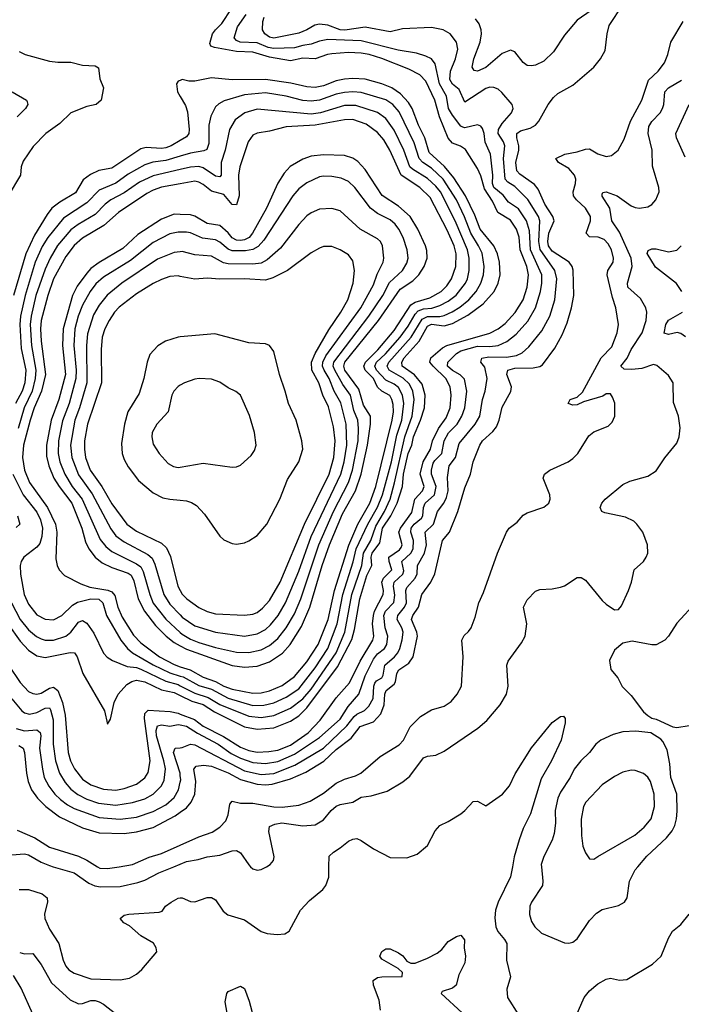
# Model space of a CAD drawing. Header units: inches. Extents: x 1649636 to 1815363, y 506543 to 641975.
# Tile 320 of 656: x 1689227 to 1692412, y 629338 to 634078. Entities that reach past the tile are written whole.
import ezdxf

# ---------------------------------------------------------------- set-up
doc = ezdxf.new("R2010")
doc.units = ezdxf.units.IN
doc.header["$MEASUREMENT"] = 0
for name, color, linetype in [('B6682', 7, 'Continuous'), ('B6683', 7, 'Continuous'), ('B6692', 7, 'Continuous'), ('B6693', 7, 'Continuous')]:
    doc.layers.add(name, color=color, linetype=linetype)

msp = doc.modelspace()

# ---------------------------------------------------------------- linework, layer by layer
at = {"layer": 'B6682', "color": 5}
for points, elevation in [([(1689387.8, 630000), (1689490, 629970.7), (1689560.2, 629920.2), (1689588.5, 629908.5), (1689616.2, 629903.8), (1689710, 629905.5), (1689795.8, 629924.2), (1689830, 629935.7), (1689897.7, 629970), (1689969.2, 630000)], 560), ([(1689601.2, 630000), (1689612.8, 629992.8), (1689650, 629991), (1689706.7, 630000)], 580), ([(1689224, 629890), (1689269.9, 629890.1), (1689334.9, 629870), (1689359.5, 629850), (1689360.3, 629830), (1689346.2, 629773.8), (1689348.7, 629750), (1689370, 629699.5), (1689415.6, 629630), (1689436.8, 629550), (1689450, 629521.1), (1689464.2, 629504.2), (1689490, 629487.7), (1689570, 629460.8), (1689710, 629455), (1689756, 629464), (1689790, 629482.9), (1689814.5, 629505.5), (1689887, 629590), (1689884.2, 629610), (1689871.3, 629631.3), (1689810, 629667.4), (1689756, 629716), (1689728.3, 629730), (1689711.5, 629750), (1689730, 629767), (1689751.9, 629771.9), (1689898.9, 629781.1), (1689913.6, 629786.4), (1689929.3, 629810), (1689955.6, 629830), (1689990, 629848.9), (1690000, 629849.6)], 540), ([(1689227.1, 629587.1), (1689250, 629581), (1689290, 629582.6), (1689330, 629529.1), (1689380.9, 629440.9), (1689470, 629359.2), (1689510, 629340.6), (1689530, 629341.8), (1689570, 629355.4), (1689590, 629355.3), (1689610, 629350.1), (1689630, 629338), (1689690, 629292.1)], 520), ([(1689290.5, 629290), (1689235.1, 629415.1), (1689196.9, 629476.9)], 520)]:
    msp.add_lwpolyline(points, dxfattribs=dict(at, elevation=elevation))
at = {"layer": 'B6683', "color": 5}
for points, elevation in [([(1689224.2, 633924.2), (1689253.4, 633910), (1689370, 633878.7), (1689410, 633872.9), (1689473.1, 633873.1), (1689530, 633859), (1689590, 633856), (1689607, 633847), (1689613.4, 633793.4), (1689630.3, 633750), (1689618.9, 633690), (1689595.5, 633670), (1689550, 633659.5), (1689473.1, 633630), (1689420.9, 633579.1), (1689353, 633530), (1689292, 633468), (1689243.2, 633396.8), (1689234.6, 633370), (1689231.8, 633330), (1689172.5, 633230)], 680), ([(1690000, 633786.1), (1689990, 633782.7), (1689982.4, 633770), (1689987.2, 633730), (1690000, 633708.2)], 720), ([(1689190.2, 633730.2), (1689260.7, 633690), (1689263.4, 633683.4), (1689266, 633670), (1689254.4, 633650), (1689215.8, 633610)], 660), ([(1690000, 633496.8), (1689955.7, 633470), (1689930, 633461.5), (1689910, 633458.7), (1689836.6, 633463.4), (1689810, 633456.4), (1689670, 633362.9), (1689608.2, 633351.8), (1689567.3, 633332.7), (1689533.5, 633306.5), (1689495.4, 633244.6), (1689419.7, 633200.3), (1689382.7, 633170), (1689359.8, 633140.2), (1689299.1, 633040.9), (1689256.2, 632950), (1689196.8, 632750)], 720), ([(1690000, 633421), (1689930, 633400.4), (1689868.1, 633391.9), (1689830, 633379.9), (1689750, 633334.1), (1689690, 633291.4), (1689610, 633258), (1689550, 633197), (1689437.9, 633122.1), (1689361.9, 633030), (1689334.7, 632985.3), (1689301.5, 632910), (1689252.9, 632750), (1689230.8, 632650), (1689227.5, 632610), (1689235, 632495), (1689256.6, 632390), (1689252.4, 632330), (1689239.3, 632290), (1689207.5, 632230)], 740), ([(1690000, 633356.4), (1689870, 633326.9), (1689804.5, 633295.5), (1689730, 633244.2), (1689665.1, 633210), (1689639.1, 633190), (1689590, 633140.1), (1689508.1, 633091.9), (1689473.6, 633066.4), (1689409.4, 632990.6), (1689374.3, 632930), (1689350, 632876.2), (1689305, 632750), (1689282, 632650), (1689277.7, 632610), (1689283.7, 632510), (1689305, 632390), (1689302, 632350), (1689287.5, 632290), (1689248.8, 632210), (1689219.7, 632110)], 760), ([(1690000, 633287.7), (1689910, 633271.6), (1689870, 633257.3), (1689839.5, 633240.5), (1689703.5, 633150), (1689632.7, 633087.3), (1689530, 633025.8), (1689489.4, 632990.6), (1689450, 632937.2), (1689390.3, 632829.7), (1689362.4, 632750), (1689331.2, 632630), (1689327.7, 632590), (1689330.3, 632530), (1689352.2, 632370), (1689331.6, 632290), (1689296.6, 632210), (1689278.3, 632150), (1689245.6, 632030), (1689240.4, 631970), (1689250.7, 631910), (1689274.7, 631850), (1689360.5, 631730), (1689398.8, 631650), (1689406.1, 631610), (1689401.9, 631481.9), (1689407.8, 631450), (1689417.3, 631430), (1689442.6, 631402.6), (1689521.2, 631361.2), (1689565.3, 631345.3), (1689650.7, 631330.7), (1689670, 631323.5), (1689685, 631305), (1689699.9, 631250), (1689720.9, 631200.9), (1689775.1, 631115.1), (1689810, 631078.2), (1689900.6, 631010), (1689970, 630973.1), (1690000, 630963.1)], 780), ([(1690000, 633140.4), (1689970, 633141.9), (1689910, 633118.4), (1689796.1, 633043.9), (1689723.8, 632976.2), (1689610, 632908.7), (1689570, 632879.5), (1689550, 632858.5), (1689504.4, 632795.6), (1689480.6, 632750), (1689437, 632590), (1689433.6, 632510), (1689447.8, 632370), (1689416, 632250), (1689379, 632150), (1689356, 632030), (1689356.1, 631976.1), (1689367, 631930), (1689392.3, 631870), (1689416.8, 631830), (1689477.4, 631750), (1689526.9, 631630), (1689544.6, 631564.6), (1689560.3, 631530), (1689590.3, 631490.3), (1689623.5, 631463.5), (1689670, 631440.9), (1689750, 631413.3), (1689763.3, 631403.3), (1689777.1, 631377.1), (1689797.8, 631290), (1689827.5, 631230), (1689881.3, 631161.3), (1689932.8, 631110), (1689970, 631080.1), (1690000, 631063.6)], 820), ([(1690000, 633054.7), (1689990, 633054.7), (1689950, 633047), (1689870, 633005), (1689760.8, 632919.2), (1689630, 632837.7), (1689593.2, 632806.8), (1689566, 632770), (1689530, 632703.7), (1689509.3, 632650.7), (1689493.1, 632590), (1689488.1, 632510), (1689498.8, 632390), (1689497.2, 632350), (1689464.7, 632230), (1689434, 632146), (1689414.3, 632050), (1689412.4, 631990), (1689421.1, 631950), (1689444.5, 631890), (1689479.9, 631830), (1689527.8, 631770), (1689615.3, 631575.3), (1689641.2, 631541.2), (1689670, 631516.9), (1689790, 631458.5), (1689810, 631443.4), (1689821.9, 631421.9), (1689853, 631310), (1689870, 631269.5), (1689930, 631191.8), (1690000, 631128.2)], 840), ([(1690000, 632960.9), (1689970, 632957.7), (1689890, 632925.6), (1689719.5, 632810), (1689647.5, 632752.5), (1689610, 632703.9), (1689582.8, 632657.2), (1689554.2, 632565.8), (1689549.1, 632510), (1689551, 632330), (1689515.7, 632210), (1689492.2, 632150), (1689471.3, 632030), (1689477.8, 631970), (1689510, 631886.6), (1689575.5, 631795.5), (1689666, 631626), (1689690, 631593.4), (1689730, 631563.4), (1689843.8, 631503.8), (1689864.8, 631484.8), (1689877.3, 631457.3), (1689920.6, 631310), (1689950, 631263.6), (1690000, 631212)], 860), ([(1690000, 632842.2), (1689990, 632844.1), (1689950, 632841.6), (1689910, 632827.4), (1689870, 632808.2), (1689790, 632758.5), (1689705.6, 632694.4), (1689683.8, 632670), (1689657.9, 632630), (1689637.7, 632590), (1689624.4, 632550), (1689619.3, 632490), (1689620.7, 632330), (1689553, 632130), (1689539.4, 632050), (1689538.6, 632010), (1689544.2, 631970), (1689567.2, 631910), (1689622.5, 631830), (1689670, 631747.1), (1689742.3, 631650), (1689790, 631615.9), (1689910, 631558.2), (1689934.6, 631534.6), (1689953.2, 631493.2), (1689989.1, 631350), (1690000, 631330.6)], 880), ([(1690000, 632550.8), (1689990, 632549.8), (1689929.5, 632530.5), (1689891.5, 632508.5), (1689853.9, 632466.1), (1689841, 632430), (1689825.5, 632350), (1689801.6, 632278.4), (1689747.2, 632190), (1689731.3, 632130), (1689717.1, 632037.1), (1689720.7, 631990), (1689730, 631960.3), (1689750, 631925.4), (1689798.8, 631858.8), (1689870, 631799.8), (1689916.5, 631776.5), (1689950, 631768.9), (1690000, 631764.4)], 920), ([(1690000, 632318.4), (1689990, 632312.8), (1689968.9, 632290), (1689959.5, 632270), (1689941.6, 632190), (1689887.2, 632130), (1689865.2, 632090), (1689862.7, 632070), (1689870, 632034.8), (1689898, 631990), (1689941.3, 631941.3), (1689966.8, 631926.8), (1689990, 631922), (1690000, 631923.7)], 940), ([(1689194.8, 631890), (1689244.3, 631790), (1689310, 631707.5), (1689326.7, 631670), (1689336.5, 631630), (1689333.9, 631590), (1689323.5, 631556.5), (1689310, 631538.7), (1689247.7, 631490), (1689234.4, 631470), (1689228.8, 631450), (1689230.8, 631409.2), (1689248.7, 631310), (1689270, 631263.5), (1689310, 631213.5), (1689350, 631191.3), (1689390, 631189), (1689429.8, 631210), (1689480.7, 631259.3), (1689505.7, 631274.3), (1689570, 631289.4), (1689607.5, 631287.5), (1689627.3, 631270), (1689645.5, 631210), (1689714.7, 631090), (1689745.7, 631050), (1689770, 631029.7), (1689870, 630972), (1689950, 630932.8), (1690000, 630917.4)], 760), ([(1689216.8, 631690), (1689228.1, 631650), (1689210, 631633.6)], 740), ([(1689187.1, 631270), (1689228.9, 631190), (1689270, 631139.8), (1689308.1, 631108.1), (1689330, 631096.6), (1689350, 631091), (1689390, 631090.1), (1689450, 631109.6), (1689473, 631130), (1689510, 631177.6), (1689530, 631185.4), (1689550, 631172.2), (1689584.7, 631124.7), (1689630, 631028.9), (1689648.9, 631008.9), (1689673.4, 630993.4), (1689744.4, 630964.3), (1689790, 630958.6), (1689810, 630951.2), (1689930, 630893), (1689990, 630876.7), (1690000, 630871.6)], 740), ([(1689169.7, 631170), (1689230, 631086.3), (1689270, 631042.5), (1689310, 631015.2), (1689350, 631007.8), (1689470, 631031), (1689490.2, 631030), (1689504.1, 631010), (1689531.4, 630930), (1689634.9, 630750), (1689650, 630686), (1689664, 630710), (1689681.2, 630790), (1689700.6, 630830), (1689742.7, 630877.3), (1689767.7, 630892.3), (1689790, 630898.2), (1689830, 630890.8), (1689910, 630850.8), (1689970, 630838), (1690000, 630823.7)], 720), ([(1689172.9, 630970), (1689230, 630887.5), (1689270, 630844.2), (1689290, 630833.2), (1689310, 630830.6), (1689330, 630835.4), (1689370, 630859.4), (1689390, 630864.3), (1689410, 630848.2), (1689432.8, 630790), (1689446.3, 630730), (1689460.1, 630550), (1689472.5, 630510), (1689491.8, 630471.8), (1689530, 630422), (1689570, 630394.5), (1689630, 630374.1), (1689690, 630369.3), (1689730, 630375.9), (1689790, 630398.1), (1689830, 630428.2), (1689845.8, 630454.2), (1689854.7, 630510), (1689827.2, 630712.8), (1689830, 630738.4), (1689846, 630754), (1689952.1, 630747.9), (1689990, 630739.1), (1690000, 630735.1)], 680), ([(1689188.7, 630808.7), (1689236.8, 630750), (1689250, 630740.9), (1689275.2, 630735.2), (1689310, 630742.2), (1689350, 630764.1), (1689370, 630764.2), (1689375.7, 630755.7), (1689387.8, 630707.8), (1689389.1, 630590), (1689400.1, 630510), (1689418.1, 630450), (1689445.4, 630405.4), (1689473.5, 630373.5), (1689507.1, 630347), (1689550, 630325.9), (1689606.5, 630306.5), (1689690, 630296.8), (1689770, 630308.6), (1689830, 630326.9), (1689870, 630349.1), (1689909.9, 630390), (1689922.6, 630417.4), (1689928.3, 630471.7), (1689921.4, 630510), (1689886.2, 630630), (1689884.5, 630655.5), (1689890, 630678.6), (1689910, 630683.1), (1689950, 630677.1), (1689990, 630685.1), (1690000, 630682.8)], 660), ([(1689210, 630665.1), (1689250, 630654.1), (1689310, 630659.6), (1689325.9, 630645.9), (1689328.8, 630630), (1689322.8, 630570), (1689336.7, 630470), (1689345.7, 630430), (1689367.1, 630387.1), (1689396, 630350), (1689423.5, 630323.5), (1689457.3, 630297.3), (1689490, 630279.9), (1689610, 630236.6), (1689710, 630229.1), (1689790, 630238.2), (1689870, 630265.3), (1689930, 630298.1), (1689970, 630333.5), (1689992, 630370), (1690000, 630407.7)], 640), ([(1689222.9, 630582.9), (1689243.6, 630570), (1689250.8, 630550), (1689260.1, 630450), (1689268.3, 630410), (1689284.7, 630370), (1689312.3, 630330), (1689352.9, 630290), (1689419.5, 630239.5), (1689530, 630187.1), (1689610, 630163.7), (1689730, 630160.6), (1689790, 630168.3), (1689870, 630189), (1689975.3, 630244.7), (1690000, 630262.4)], 620), ([(1690000, 630439.6), (1689999, 630450), (1689967.9, 630550), (1689975.6, 630570), (1690000, 630573)], 640), ([(1689215.3, 630175.3), (1689299.6, 630139.6), (1689370, 630094.6), (1689511, 630050), (1689551.1, 630031.1), (1689601.2, 630000)], 580), ([(1689706.7, 630000), (1689770, 630010.1), (1689850, 630045.2), (1689910, 630064), (1690000, 630104.1)], 580), ([(1689190, 630057.3), (1689250, 630061.9), (1689270, 630057.9), (1689330, 630022.5), (1689370, 630005.1), (1689387.8, 630000)], 560), ([(1689969.2, 630000), (1690000, 630012.9)], 560)]:
    msp.add_lwpolyline(points, dxfattribs=dict(at, elevation=elevation))
at = {"layer": 'B6692', "color": 5}
for points, elevation in [([(1690000, 629849.6), (1690010, 629850.3), (1690050, 629831.7), (1690070, 629830.3), (1690130, 629851.4), (1690150, 629851.4), (1690170, 629841.1), (1690206.4, 629786.4), (1690228.7, 629768.7), (1690310, 629743.6), (1690388.8, 629688.8), (1690419.1, 629679.1), (1690467, 629673), (1690503, 629677), (1690523.6, 629690), (1690578, 629790), (1690622, 629838), (1690685.7, 629890), (1690700.9, 629910), (1690714.8, 629950), (1690715.5, 630000)], 540), ([(1690338.5, 630000), (1690349.3, 629989.3), (1690370, 629983.6), (1690390, 629986.3), (1690415, 630000)], 560), ([(1691598.9, 630000), (1691589.5, 629950.5), (1691530.1, 629830), (1691517.2, 629790), (1691513.9, 629753.9), (1691518.6, 629710), (1691527.8, 629687.8), (1691560.3, 629650), (1691571.6, 629630), (1691570.3, 629550), (1691588.9, 629470), (1691571.8, 629410), (1691574.6, 629370), (1691627.2, 629287.2)], 540), ([(1691738.8, 630000), (1691745.8, 629930), (1691743.5, 629910), (1691690.2, 629830), (1691682.9, 629810), (1691680.2, 629770), (1691690, 629736.4), (1691705.8, 629710), (1691739.4, 629679.4), (1691850, 629634), (1691870, 629632.4), (1691890, 629637.1), (1691910, 629652.7), (1691970, 629741.3), (1692003.3, 629776.7), (1692030, 629794), (1692110, 629813.1), (1692137.6, 629830), (1692151.2, 629850), (1692162, 629930), (1692190, 629985.7), (1692202.5, 630000)], 560), ([(1691890, 629244.9), (1691943.9, 629370), (1691970, 629401.7), (1692010, 629436.5), (1692050, 629459.3), (1692070, 629463), (1692114.4, 629454.4), (1692150, 629457.3), (1692272.3, 629530), (1692314, 629570), (1692350, 629656), (1692369.3, 629690), (1692410, 629721), (1692450, 629770.8)], 540), ([(1690963.8, 629310), (1690957.1, 629357.1), (1690929.7, 629430), (1690928.4, 629451.6), (1690950, 629466.4), (1690970, 629470.3), (1691068, 629472), (1691069, 629490), (1691049, 629510), (1690970, 629555.3), (1690961.2, 629570), (1690970, 629591.3), (1690990, 629604.7), (1691010, 629604.7), (1691050, 629586), (1691070.5, 629570.5), (1691090, 629546), (1691110, 629536), (1691130, 629534.8), (1691190, 629559.1), (1691236.1, 629583.9), (1691258.3, 629601.7), (1691290, 629640.7), (1691330, 629664), (1691350.6, 629670.6), (1691367.7, 629647.7), (1691366.7, 629610), (1691373.4, 629570), (1691370, 629537.2), (1691340.4, 629479.6), (1691327.3, 629430), (1691310, 629415.1), (1691260.7, 629399.3), (1691256, 629390), (1691356.5, 629296.5)], 520), ([(1690233.3, 629250), (1690216.4, 629350), (1690223.6, 629390), (1690230, 629399.1), (1690290, 629424.9), (1690310, 629413.4), (1690332.1, 629352.1), (1690358.4, 629250)], 520)]:
    msp.add_lwpolyline(points, dxfattribs=dict(at, elevation=elevation))
at = {"layer": 'B6693', "color": 5}
for points, elevation in [([(1690000, 630262.4), (1690030, 630283.9), (1690052.3, 630310), (1690069.9, 630350), (1690074.6, 630410), (1690064.6, 630470), (1690076.7, 630483.3), (1690111.1, 630488.9), (1690150, 630483.9), (1690230, 630452), (1690290, 630419.3), (1690370, 630396.8), (1690410, 630394.1), (1690442.3, 630397.7), (1690530, 630422.4), (1690604.6, 630455.4), (1690691.7, 630508.2), (1690750, 630564.8), (1690821.9, 630618.1), (1690865.7, 630674.3), (1690930, 630696.9), (1690964.6, 630735.3), (1690981.5, 630778.6), (1690985.2, 630830), (1690990.9, 630849.1), (1691030, 630878.6), (1691036.1, 630890), (1691042.3, 630930), (1691052.1, 630947.9), (1691100.5, 630979.5), (1691121.2, 631010), (1691142.5, 631110), (1691138.6, 631130), (1691113.4, 631190), (1691119.1, 631210), (1691146.4, 631250), (1691162.9, 631310), (1691206.6, 631370), (1691226, 631410), (1691262.8, 631570), (1691295.6, 631610), (1691336.1, 631710), (1691370, 631824.2), (1691397.7, 631890), (1691409.9, 631950), (1691441.3, 632030), (1691455.5, 632050), (1691505, 632095), (1691522.4, 632117.6), (1691535.4, 632150), (1691550, 632212), (1691591.6, 632288.4), (1691594.2, 632310), (1691572.4, 632370), (1691576.8, 632390), (1691610, 632400.1), (1691698.4, 632401.6), (1691731, 632409), (1691743.2, 632416.8), (1691803.5, 632496.5), (1691838.5, 632561.5), (1691861.6, 632618.4), (1691883.5, 632690), (1691895, 632750), (1691891.4, 632871.4), (1691885.8, 632890), (1691871.7, 632910), (1691790, 632964.3), (1691771.7, 632990), (1691768.7, 633010), (1691773.6, 633050), (1691800.3, 633110), (1691793.1, 633130), (1691754.1, 633190), (1691722.5, 633262.5), (1691704.4, 633284.4), (1691633.7, 633333.7), (1691619.8, 633350), (1691615.9, 633390), (1691630.2, 633450), (1691630.2, 633470), (1691619.2, 633510), (1691620.7, 633530), (1691637, 633543), (1691683.5, 633556.5), (1691709.9, 633570.1), (1691726.6, 633590), (1691770, 633670.3), (1691796.1, 633703.9), (1691818, 633722), (1691890, 633763.2), (1691990.8, 633849.2), (1692023.4, 633890), (1692045.7, 633930), (1692054.4, 634010), (1692064.8, 634050), (1692129.9, 634150)], 620), ([(1690000, 630735.1), (1690068, 630708), (1690110, 630677), (1690207.4, 630627.4), (1690290, 630575), (1690330, 630559.3), (1690370, 630551.9), (1690426, 630554), (1690470, 630561.6), (1690530, 630585), (1690616.2, 630643.8), (1690674.1, 630705.9), (1690750, 630812.4), (1690815.2, 630884.8), (1690866.7, 630990), (1690926.7, 631090), (1690931.2, 631110), (1690924.5, 631170), (1690929.4, 631209.4), (1690935.1, 631230), (1690976, 631310), (1690978.1, 631330), (1690971, 631370), (1690978.2, 631390), (1691019.1, 631430), (1691005.8, 631470), (1691004.5, 631490), (1691055, 631525), (1691063.7, 631536.3), (1691068.6, 631550), (1691052.8, 631610), (1691059.8, 631630), (1691115.2, 631704.8), (1691128.3, 631770), (1691166.4, 631810), (1691174.6, 631830), (1691155, 631890), (1691169.3, 631950), (1691204.5, 632010), (1691213.6, 632050), (1691242.4, 632110), (1691279.4, 632160.6), (1691298.7, 632210), (1691304.2, 632270), (1691299.7, 632310), (1691277.8, 632350), (1691216.6, 632410), (1691201.8, 632430), (1691205.9, 632450), (1691262.2, 632497.8), (1691282.9, 632510), (1691490, 632568.6), (1691530, 632590.1), (1691564.4, 632615.6), (1691612, 632668), (1691649.9, 632730), (1691669.6, 632790), (1691676, 632850), (1691667.3, 632890), (1691636.1, 632970), (1691631.4, 633031.4), (1691618.1, 633070), (1691590, 633112.6), (1691529.3, 633149.3), (1691503.6, 633203.6), (1691463.6, 633263.6), (1691446.2, 633326.2), (1691430, 633361.1), (1691372.5, 633452.5), (1691349, 633469), (1691310, 633483.8), (1691290, 633507.4), (1691248.2, 633610), (1691224.7, 633690), (1691181.5, 633781.5), (1691153.2, 633813.2), (1691100.6, 633840.6), (1690970, 633891.1), (1690910, 633909.9), (1690870, 633917), (1690810, 633919.5), (1690730, 633914.4), (1690708.9, 633911.1), (1690650, 633889.6), (1690590, 633892.1), (1690530, 633880.8), (1690430, 633897.8), (1690350, 633922.2), (1690270, 633925.7), (1690164.4, 633944.4), (1690147.8, 633950), (1690142.9, 633962.9), (1690155.4, 634010), (1690169.4, 634030), (1690200.5, 634059.5), (1690246.5, 634130)], 680), ([(1690000, 630682.8), (1690030, 630676), (1690082.7, 630642.7), (1690182.2, 630590), (1690245.7, 630545.7), (1690290, 630522.1), (1690350, 630501.1), (1690410, 630496.4), (1690470, 630506.4), (1690550, 630541.9), (1690670, 630622.9), (1690770, 630710.5), (1690808.1, 630771.9), (1690858.9, 630830), (1690890, 630919), (1690930, 630999.8), (1690950, 631024.5), (1690982.4, 631050), (1690994.8, 631070), (1690999.3, 631110), (1690986.8, 631150), (1690979.5, 631210), (1690987.1, 631230), (1691028, 631272), (1691032.3, 631307.7), (1691026.9, 631350), (1691029.3, 631370), (1691071.5, 631408.5), (1691075.6, 631424.4), (1691066.6, 631470), (1691110.3, 631510), (1691120.7, 631530), (1691122.8, 631570), (1691109, 631610), (1691111.2, 631630), (1691126.5, 631650), (1691161.4, 631678.6), (1691167.2, 631690), (1691170.3, 631730), (1691178, 631750), (1691223.3, 631790), (1691232.5, 631830), (1691209.3, 631890), (1691209.3, 631910), (1691217.8, 631942.2), (1691224.8, 631955.2), (1691259.6, 631990), (1691271, 632050), (1691291.7, 632088.3), (1691332.6, 632130), (1691355.5, 632170), (1691370.2, 632209.8), (1691379.9, 632290), (1691367.8, 632347.8), (1691347.7, 632367.7), (1691310, 632389.3), (1691286.7, 632410), (1691287.3, 632430), (1691329.6, 632470.4), (1691350, 632483.3), (1691430, 632506), (1691490, 632505.1), (1691530, 632510.1), (1691571.9, 632528.1), (1691616.6, 632563.4), (1691673.2, 632626.8), (1691709.7, 632690.3), (1691734.3, 632770), (1691741, 632810), (1691740.3, 632850), (1691686.1, 632970), (1691681.6, 633061.6), (1691667.2, 633110), (1691628, 633168), (1691580.3, 633200.3), (1691553.6, 633233.6), (1691509.4, 633270), (1691503, 633290), (1691505.1, 633330), (1691492.8, 633430), (1691468.2, 633488.2), (1691463.2, 633530), (1691455, 633555), (1691445.9, 633565.9), (1691430, 633572.5), (1691370, 633557.3), (1691360.4, 633560.4), (1691350, 633565), (1691310, 633617.8), (1691291.5, 633650), (1691281.3, 633710), (1691247.2, 633770), (1691226.2, 633866.2), (1691209, 633889), (1691182.6, 633902.6), (1691136.5, 633916.5), (1691049, 633931), (1690870, 633975.8), (1690710, 633982.1), (1690670, 633975.3), (1690630, 633959.7), (1690590, 633954.3), (1690550, 633942), (1690450, 633940), (1690423.8, 633943.8), (1690370, 633966), (1690288.5, 633970), (1690270, 633978.7), (1690259.6, 633990), (1690275.6, 634044.4), (1690317.7, 634102.3)], 660), ([(1691977.4, 634122.6), (1691910, 634076.4), (1691850, 634003.1), (1691796.9, 633923.1), (1691750, 633878.2), (1691710, 633859.3), (1691690, 633855.3), (1691670, 633857.8), (1691650, 633872.2), (1691610, 633923.5), (1691590, 633930.7), (1691550, 633915.9), (1691470, 633848), (1691430, 633830.6), (1691414, 633834), (1691404.3, 633850), (1691413.2, 633890), (1691443.4, 633970), (1691449.9, 634009.9), (1691448.2, 634030), (1691438.3, 634058.3), (1691421.8, 634081.8)], 620), ([(1690000, 630573), (1690010, 630574.2), (1690050, 630589.6), (1690070, 630586.4), (1690310, 630461.8), (1690390, 630443.6), (1690450, 630449.5), (1690551.7, 630488.3), (1690689.2, 630570.8), (1690802.4, 630677.6), (1690836.9, 630723.1), (1690850, 630734.3), (1690887.2, 630752.8), (1690907.8, 630772.2), (1690928.8, 630810), (1690932.5, 630870), (1690937, 630883), (1690945.3, 630894.7), (1690969.9, 630910.1), (1690977, 630923), (1690984.7, 630970), (1691031.7, 631010), (1691048, 631030), (1691057.1, 631050), (1691068.3, 631091.7), (1691072.6, 631130), (1691066.7, 631150), (1691044, 631190), (1691046.5, 631210), (1691079.3, 631250), (1691088.7, 631270), (1691085.3, 631330), (1691090, 631344.2), (1691131.1, 631390), (1691139.9, 631410), (1691141.2, 631450), (1691176.3, 631510), (1691185.3, 631550), (1691179, 631610), (1691218.9, 631650), (1691238.3, 631710), (1691269, 631751), (1691281.6, 631778.4), (1691289.6, 631810), (1691285.8, 631874.3), (1691295, 631930), (1691325.3, 631970), (1691342.9, 632037.1), (1691419.2, 632130), (1691441.7, 632170), (1691454.1, 632250), (1691467.3, 632290), (1691476.9, 632350), (1691465.8, 632405.8), (1691447.1, 632430), (1691452.1, 632447.9), (1691484.6, 632455.4), (1691570, 632453.8), (1691618.4, 632461.6), (1691645.8, 632474.2), (1691677.1, 632502.9), (1691739.8, 632580.2), (1691779, 632650), (1691803.3, 632730), (1691812.6, 632830), (1691803.6, 632870), (1691732.3, 632972.3), (1691726.6, 633010), (1691731.2, 633110), (1691723.5, 633130), (1691672.8, 633212.8), (1691610, 633275.1), (1691576.6, 633296.6), (1691564.3, 633310), (1691556.1, 633410), (1691562.8, 633470), (1691555.6, 633490), (1691530.8, 633530), (1691532, 633550), (1691550, 633579.1), (1691593.7, 633630), (1691602, 633650), (1691596.9, 633670), (1691548.1, 633728.1), (1691530, 633743.5), (1691510, 633752.3), (1691490, 633752.7), (1691470, 633746.3), (1691370, 633680.5), (1691342.1, 633742.1), (1691310, 633767.4), (1691296.7, 633790), (1691299.9, 633830), (1691325.4, 633890), (1691335.6, 633935.6), (1691329.8, 633970), (1691298.7, 634010), (1691265.1, 634030), (1691210, 634041.1), (1691070, 634034), (1691010, 634019.1), (1690890, 634042.6), (1690791.8, 634028.2), (1690770, 634029.5), (1690710, 634052), (1690670, 634056), (1690648.5, 634051.5), (1690610, 634028.7), (1690570, 634013), (1690450, 633988.7), (1690430, 633994.6), (1690407.7, 634010), (1690396.5, 634030), (1690397.4, 634070), (1690403.6, 634090)], 640), ([(1690000, 630104.1), (1690090, 630144.1), (1690153.4, 630166.6), (1690189.9, 630190.1), (1690218.9, 630221.1), (1690231, 630249), (1690239, 630301), (1690250, 630314.8), (1690290, 630305.5), (1690350, 630305.5), (1690450, 630287.7), (1690490, 630286.3), (1690570, 630296), (1690625.2, 630314.8), (1690690, 630354.6), (1690750, 630402.9), (1690790, 630421.1), (1690842.8, 630437.2), (1690868.9, 630451.1), (1690961.8, 630530), (1691053.4, 630586.6), (1691073.9, 630610), (1691106.6, 630673.4), (1691156.7, 630723.3), (1691210, 630755.2), (1691270, 630772.3), (1691304.6, 630795.4), (1691333.5, 630830), (1691353.1, 630870), (1691361, 631010), (1691355.5, 631090), (1691366.9, 631113.1), (1691388, 631132), (1691399.8, 631150), (1691418.8, 631201.2), (1691436.8, 631270), (1691460.2, 631319.8), (1691527.1, 631510), (1691570, 631610.6), (1691583.6, 631630), (1691621.5, 631658.6), (1691650, 631692), (1691670, 631704.2), (1691750, 631731.8), (1691774, 631750), (1691781.1, 631770), (1691778.5, 631790), (1691747, 631870), (1691753.6, 631890), (1691778, 631910), (1691866.6, 631950), (1691890, 631965.3), (1691912.8, 631990), (1691965.9, 632074.1), (1691990, 632093.4), (1692059.6, 632120.4), (1692079.3, 632140.7), (1692091, 632170), (1692091.1, 632231.1), (1692080.8, 632260.8), (1692070, 632277), (1692050, 632276.4), (1692034.5, 632265.5), (1691941.2, 632238.8), (1691910, 632224.3), (1691890, 632222.2), (1691866.5, 632230), (1691876.9, 632250), (1691910, 632260.5), (1691935.9, 632284.1), (1692025.4, 632450), (1692077.1, 632502.9), (1692103.2, 632570), (1692108.5, 632610), (1692096.5, 632690), (1692080.1, 632740.1), (1692054.1, 632850), (1692058.6, 632870), (1692083.6, 632910), (1692085.4, 632930), (1692075.4, 632970), (1692059.1, 632999.1), (1692039.5, 633019.5), (1692010.9, 633030.9), (1691970, 633032.1), (1691953, 633050), (1691974.4, 633110), (1691974.8, 633130), (1691951.2, 633170), (1691907.3, 633210), (1691892.8, 633230), (1691890.4, 633250), (1691903.1, 633290), (1691903.5, 633310), (1691897, 633330), (1691870, 633361.1), (1691820.3, 633390), (1691807.6, 633410), (1691851.5, 633430), (1691910, 633441.2), (1691950, 633454.1), (1691970, 633456.3), (1692010, 633432.9), (1692050, 633419.7), (1692075.7, 633424.3), (1692107.3, 633450), (1692136.7, 633503.4), (1692167.1, 633590), (1692221.9, 633690), (1692253, 633787), (1692300.6, 633830), (1692330.5, 633870), (1692346.6, 633910), (1692360.7, 633970), (1692420.2, 634070)], 580), ([(1690000, 630823.7), (1690056.5, 630796.5), (1690110, 630780.5), (1690164.9, 630744.9), (1690310, 630674), (1690370, 630661.5), (1690450, 630669.2), (1690530, 630700.8), (1690570, 630727), (1690610, 630765), (1690757.5, 630962.5), (1690825.5, 631094.5), (1690838.2, 631141.8), (1690863.8, 631290), (1690897.7, 631402.3), (1690921.5, 631450), (1690919.4, 631490), (1690923.3, 631510), (1690960.3, 631559.7), (1690972.7, 631630), (1691013.7, 631690), (1691044, 631750), (1691069.3, 631830.7), (1691075.2, 631890), (1691096.6, 631990), (1691113.8, 632030), (1691123.1, 632070), (1691156.9, 632150), (1691175, 632210), (1691178.5, 632270), (1691163.9, 632323.9), (1691127.9, 632367.9), (1691068.2, 632410), (1691066.5, 632430), (1691077.5, 632450), (1691149.2, 632530.8), (1691190, 632603.3), (1691210, 632611.7), (1691270, 632603.7), (1691310, 632615.1), (1691384.9, 632655.1), (1691457.9, 632710), (1691511.2, 632770), (1691529.9, 632810), (1691539, 632850), (1691536.7, 632910), (1691526.6, 632950), (1691509.7, 632989.7), (1691443.1, 633070), (1691417.7, 633137.7), (1691372.9, 633230), (1691316.6, 633316.6), (1691271.7, 633371.7), (1691198.4, 633438.4), (1691177.1, 633510), (1691146.5, 633570), (1691115.6, 633650), (1691098.8, 633678.8), (1691060.7, 633720.7), (1691018.3, 633750), (1690970, 633769.2), (1690890, 633791.2), (1690830, 633794.9), (1690790, 633791.5), (1690750, 633783.4), (1690690, 633759), (1690650, 633752.2), (1690610, 633755.2), (1690531.7, 633771.7), (1690410, 633789.6), (1690249.1, 633789.1), (1690150, 633797.5), (1690070, 633781.5), (1690042, 633782), (1690010, 633789.6), (1690000, 633786.1)], 720), ([(1690415, 630000), (1690433.3, 630010), (1690448.2, 630030), (1690452.1, 630047.9), (1690426.2, 630170), (1690430, 630192.9), (1690455, 630205), (1690489.5, 630210.5), (1690590, 630196.6), (1690650, 630201.6), (1690690, 630225.6), (1690726.4, 630270), (1690750, 630290.7), (1690770, 630299.2), (1690830, 630311.5), (1690870, 630334.6), (1690919.3, 630340.7), (1690995.9, 630364.1), (1691071.3, 630408.7), (1691104.5, 630435.5), (1691170, 630524.2), (1691190, 630532.6), (1691230, 630536.9), (1691270, 630555.8), (1691432.9, 630667.1), (1691475.8, 630704.2), (1691540, 630780), (1691569.7, 630830), (1691577.7, 630870), (1691572.4, 630970), (1691578.9, 630990), (1691642.8, 631077.2), (1691659.8, 631110), (1691667.7, 631170), (1691652.3, 631250), (1691670, 631284.9), (1691710, 631326), (1691730, 631334.9), (1691790, 631338), (1691830, 631345.5), (1691850, 631352.7), (1691910, 631393), (1691930, 631392.7), (1691950, 631379.3), (1692030, 631282), (1692050, 631264), (1692090, 631236), (1692110, 631238), (1692123.7, 631256.3), (1692158, 631330), (1692172.6, 631370), (1692184.2, 631430), (1692230, 631468.9), (1692242.8, 631490), (1692249.8, 631510), (1692248.9, 631550), (1692225.8, 631610), (1692197.6, 631650), (1692183, 631663), (1692143.3, 631683.3), (1692043.8, 631703.8), (1692029.6, 631710), (1692021.6, 631730), (1692029.6, 631750), (1692044.7, 631770), (1692130, 631839.5), (1692164.4, 631855.6), (1692250, 631881.1), (1692290, 631905.3), (1692331.5, 631968.5), (1692390, 632039.3), (1692402, 632070), (1692406.5, 632113.5), (1692398, 632170), (1692374.7, 632234.7), (1692372, 632330), (1692350, 632365.1), (1692293.2, 632413.2), (1692277.8, 632417.8), (1692220.8, 632399.2), (1692173.1, 632393.1), (1692136.1, 632396.1), (1692121, 632410), (1692150.9, 632449.1), (1692170.9, 632490), (1692222.5, 632570), (1692241.7, 632630), (1692245.2, 632670), (1692241.5, 632690), (1692215.5, 632735.5), (1692153.8, 632790), (1692152.2, 632810), (1692175.6, 632890), (1692170.4, 632929.6), (1692114.4, 633054.4), (1692077, 633110), (1692067.8, 633170), (1692030, 633228.2), (1692030, 633238), (1692034, 633246), (1692050, 633248.8), (1692102.6, 633230), (1692170, 633181.8), (1692190, 633173.2), (1692210, 633171.3), (1692250, 633177), (1692270, 633188.2), (1692289.6, 633210), (1692305.4, 633250), (1692304, 633270), (1692272.9, 633372.9), (1692270.6, 633450), (1692252.5, 633530), (1692255.6, 633564.4), (1692270, 633587.9), (1692310, 633629.2), (1692321.1, 633650), (1692327.6, 633670), (1692331.7, 633730), (1692349.8, 633750), (1692412.8, 633787.2)], 560), ([(1690000, 630871.6), (1690070, 630835.4), (1690134.8, 630814.8), (1690190, 630780.3), (1690330, 630724.1), (1690390, 630718.5), (1690450, 630728.6), (1690530, 630763.4), (1690590, 630807.6), (1690630, 630855.5), (1690750.4, 631030), (1690792.4, 631130), (1690825.2, 631310), (1690873.8, 631450), (1690881.7, 631510), (1690917.9, 631570), (1690940.7, 631639.3), (1690983.6, 631710), (1691010.1, 631769.9), (1691031.6, 631848.4), (1691080.6, 632070), (1691116.3, 632170), (1691125.9, 632250), (1691119.5, 632290), (1691103, 632323), (1691072.8, 632352.8), (1691005.3, 632390), (1690996, 632410), (1691004.5, 632430), (1691111.8, 632550), (1691163.6, 632636.4), (1691190, 632649.4), (1691250, 632649.6), (1691270, 632654.1), (1691309.2, 632670.8), (1691346.2, 632693.8), (1691389.1, 632730), (1691423.5, 632770), (1691446.8, 632810), (1691459.9, 632850), (1691462.5, 632890), (1691453.3, 632953.3), (1691436.1, 632990), (1691398.3, 633050), (1691368.5, 633128.5), (1691329.4, 633210), (1691265.6, 633310), (1691210, 633363.4), (1691168, 633390), (1691149.4, 633409.4), (1691125.2, 633485.2), (1691053.8, 633633.8), (1691022.7, 633670), (1690990, 633692.5), (1690870, 633728.3), (1690830, 633731.2), (1690790, 633727.7), (1690750, 633719.1), (1690670, 633690.9), (1690630, 633685.5), (1690590, 633688.3), (1690510, 633710.3), (1690410, 633726.1), (1690310, 633716.3), (1690212.1, 633687.9), (1690186.4, 633673.6), (1690170, 633658), (1690146.7, 633613.3), (1690137.3, 633570), (1690137.8, 633482.2), (1690127.4, 633452.6), (1690113.8, 633446.2), (1690050, 633435.7), (1690000, 633421)], 740), ([(1690000, 633708.2), (1690025.1, 633665.1), (1690034.3, 633634.3), (1690042.8, 633550), (1690041.8, 633530), (1690030, 633514.9), (1690000, 633496.8)], 720), ([(1690000, 630917.4), (1690013.4, 630913.4), (1690090, 630872.7), (1690150, 630855.1), (1690230, 630810.8), (1690350, 630776.9), (1690401.7, 630778.3), (1690450, 630789.1), (1690510, 630816.4), (1690570, 630857.2), (1690650, 630957.2), (1690710.2, 631050), (1690755.8, 631170), (1690782.7, 631310), (1690832.7, 631467.3), (1690847.4, 631530), (1690902.8, 631650), (1690949.5, 631730.5), (1690973, 631790), (1691016.2, 631950), (1691042.2, 632077.8), (1691066.1, 632150), (1691075.9, 632230), (1691069.7, 632270), (1691050, 632306.8), (1691030, 632323.2), (1690990, 632342.4), (1690944.8, 632390), (1690936.3, 632410), (1690944.9, 632430), (1690988.6, 632470), (1691058.7, 632550), (1691097.2, 632602.8), (1691130, 632660.6), (1691144.3, 632675.7), (1691170, 632685.2), (1691210.3, 632689.7), (1691250, 632701.3), (1691290, 632722.4), (1691327.6, 632752.4), (1691372.2, 632810), (1691381.8, 632830), (1691391.3, 632870), (1691390.9, 632930), (1691382.6, 632970), (1691323.6, 633110), (1691252.3, 633250), (1691230, 633277.3), (1691190, 633313.6), (1691117.7, 633357.7), (1691104.8, 633370), (1691076.1, 633450), (1691030, 633545.6), (1690990, 633602.5), (1690950, 633631.6), (1690845.6, 633665.6), (1690790, 633665.2), (1690675.5, 633630), (1690630, 633623), (1690370, 633646.6), (1690311.4, 633630), (1690263.5, 633596.5), (1690236.4, 633550), (1690216.5, 633450), (1690196.2, 633390), (1690196.8, 633330), (1690190, 633322.3), (1690170, 633325.2), (1690110, 633364.6), (1690090, 633370.9), (1690050, 633367.7), (1690000, 633356.4)], 760), ([(1692430, 633416.3), (1692388, 633510), (1692385, 633530), (1692449.9, 633670.1)], 540), ([(1690000, 630963.1), (1690047.4, 630947.4), (1690110, 630912.8), (1690170, 630892.5), (1690210, 630869.8), (1690250, 630854.5), (1690350, 630835.4), (1690390, 630837.4), (1690430, 630846.5), (1690490, 630872.6), (1690550, 630916.5), (1690610, 630986.5), (1690663.4, 631070), (1690712.2, 631190), (1690742.3, 631330), (1690811.6, 631548.4), (1690854.3, 631650), (1690911.8, 631750), (1690941, 631830), (1691020.3, 632150), (1691026.2, 632190), (1691025.1, 632225.1), (1691018.9, 632250), (1691008.6, 632268.6), (1690969.9, 632290), (1690950, 632308.2), (1690930, 632350), (1690890.5, 632390), (1690882.8, 632410), (1690892, 632430), (1690951, 632489), (1691030, 632582), (1691110, 632704.7), (1691130, 632717.8), (1691201.7, 632738.3), (1691256.2, 632770), (1691283.4, 632796.6), (1691305.8, 632830), (1691325.9, 632890), (1691327.7, 632950), (1691318.8, 632990), (1691285.3, 633065.3), (1691202.6, 633222.6), (1691153.9, 633270), (1691063.3, 633330), (1691008.8, 633450), (1690979.5, 633499.5), (1690950, 633535.2), (1690895.5, 633575.5), (1690830, 633597.2), (1690790, 633596.1), (1690650, 633569.9), (1690510, 633562.8), (1690430, 633541.7), (1690370, 633532.5), (1690350, 633522), (1690327, 633490), (1690286, 633370), (1690279.7, 633330), (1690283.8, 633230), (1690270, 633186), (1690250, 633188.1), (1690210, 633236.5), (1690150, 633252.5), (1690110, 633285.2), (1690090, 633296.4), (1690070, 633300.1), (1690000, 633287.7)], 780), ([(1690000, 631063.6), (1690030, 631047.1), (1690250, 630968.5), (1690310, 630960.2), (1690370, 630965.2), (1690430, 630986.8), (1690491.9, 631028.1), (1690529.5, 631070.5), (1690583.4, 631156.6), (1690623.3, 631250), (1690683.8, 631450), (1690718.8, 631550), (1690780.2, 631699.7), (1690842.7, 631810), (1690870.8, 631890), (1690901.7, 632030), (1690916.1, 632130), (1690915.4, 632170), (1690882.2, 632222.2), (1690858.8, 632298.8), (1690791.9, 632390), (1690787.3, 632410), (1690792.5, 632430), (1690954.6, 632630), (1691058.6, 632781.4), (1691118.9, 632821.1), (1691148.5, 632850), (1691174.6, 632890), (1691187.8, 632930), (1691186.9, 632966.9), (1691180.1, 632990), (1691143, 633070), (1691106.9, 633130), (1691050, 633181), (1690972.4, 633232.4), (1690890, 633356.1), (1690854.8, 633394.8), (1690830, 633411.6), (1690790, 633424.3), (1690690, 633426.7), (1690630, 633420.9), (1690590, 633406.9), (1690529.3, 633370.7), (1690500.7, 633339.3), (1690470, 633291.6), (1690415, 633170), (1690348.5, 633050), (1690331.1, 633028.9), (1690310, 633018.8), (1690290, 633014.2), (1690270, 633016), (1690250, 633027.9), (1690230, 633052.6), (1690190, 633087.2), (1690130, 633097.2), (1690070, 633131.7), (1690050, 633137.8), (1690000, 633140.4)], 820), ([(1690000, 631128.2), (1690010, 631119.2), (1690050, 631095.2), (1690090, 631079.9), (1690170, 631055.6), (1690270, 631032.6), (1690330, 631031.2), (1690390, 631044.2), (1690430, 631064.6), (1690470, 631099.1), (1690510, 631150.1), (1690550, 631218.1), (1690580.8, 631290), (1690667.3, 631550), (1690736.8, 631710), (1690810, 631849.5), (1690829.5, 631910), (1690856.2, 632050), (1690858.1, 632110), (1690854.3, 632150), (1690836.2, 632196.2), (1690819.2, 632270), (1690782.1, 632322.1), (1690743.5, 632390), (1690736.5, 632410), (1690739, 632430), (1690908.3, 632650), (1690974.4, 632750), (1691007.3, 632812.7), (1691069.9, 632870), (1691090, 632905.8), (1691096.4, 632930), (1691092.8, 632970), (1691073.2, 633030), (1691052.3, 633070), (1691033.9, 633093.9), (1691010, 633114.5), (1690950, 633144.9), (1690916.3, 633170), (1690839.5, 633270), (1690810, 633298.3), (1690774.8, 633314.8), (1690730, 633323), (1690690, 633324.9), (1690670, 633320.8), (1690610, 633291.9), (1690570, 633263.4), (1690541.1, 633230), (1690402.9, 633017.1), (1690374.2, 632985.8), (1690350, 632971), (1690314.6, 632965.4), (1690250, 632965.2), (1690230, 632973.6), (1690190, 633007.4), (1690170, 633017.9), (1690106.6, 633026.6), (1690050, 633051.2), (1690030, 633054.7), (1690000, 633054.7)], 840), ([(1690000, 631212), (1690010, 631201.6), (1690070, 631160.5), (1690170, 631128.5), (1690310, 631110.1), (1690370, 631121.5), (1690410, 631142.5), (1690435.1, 631164.9), (1690470.7, 631209.3), (1690507.3, 631270), (1690570, 631422.2), (1690629.4, 631590), (1690773.6, 631890), (1690788.9, 631950), (1690801.5, 632030), (1690798.7, 632130), (1690773.1, 632233.1), (1690741.5, 632290), (1690716.6, 632350), (1690692.1, 632390), (1690684.9, 632410), (1690685.8, 632430), (1690700.7, 632459.3), (1690868.5, 632690), (1690930, 632801.5), (1690947.9, 632852.1), (1690976.3, 632910), (1690980.2, 632930), (1690972.8, 632990), (1690963.1, 633010), (1690950, 633023.8), (1690865.6, 633070), (1690770, 633158), (1690730, 633169.8), (1690670, 633166), (1690630, 633148.2), (1690610, 633133.2), (1690570, 633091.6), (1690482.3, 632977.6), (1690418.4, 632921.6), (1690390, 632905.1), (1690350, 632900.6), (1690230, 632903.1), (1690208, 632908), (1690150, 632939), (1690070, 632946.2), (1690010, 632961.9), (1690000, 632960.9)], 860), ([(1690000, 631330.6), (1690010, 631312.7), (1690031.8, 631290), (1690090, 631247.3), (1690130, 631228.6), (1690170, 631217.8), (1690310, 631210.7), (1690350, 631215.8), (1690370, 631224.4), (1690396, 631244), (1690430, 631281.9), (1690481.5, 631370), (1690598.6, 631650), (1690717.2, 631890), (1690739.7, 631970), (1690745.8, 632050), (1690737.5, 632117.5), (1690713.6, 632213.6), (1690687, 632270), (1690666.8, 632330), (1690633.9, 632390), (1690632.4, 632430), (1690649.1, 632470.9), (1690715.3, 632584.7), (1690773.2, 632670), (1690807.3, 632730), (1690832.2, 632810), (1690838.3, 632870), (1690830, 632917), (1690810, 632945.7), (1690770, 632970.8), (1690730, 632985.3), (1690690, 632985.3), (1690670, 632977.6), (1690630, 632955.3), (1690515.8, 632870), (1690445.2, 632834.8), (1690410, 632824.1), (1690309.3, 632830.7), (1690190, 632828.5), (1690130, 632834), (1690070, 632828.4), (1690000, 632842.2)], 880), ([(1692414.6, 632770), (1692388.6, 632808.6), (1692287.1, 632887.1), (1692247.9, 632952.1), (1692252.4, 632967.6), (1692270, 632974.2), (1692290, 632974.3), (1692350, 632961), (1692390, 632968.2), (1692411.6, 632990)], 540), ([(1692431.2, 632551.2), (1692410, 632567.1), (1692391.7, 632571.7), (1692350, 632563), (1692329.3, 632569.3), (1692337.2, 632610), (1692349.3, 632630.7), (1692416.7, 632670)], 540), ([(1690000, 631764.4), (1690030, 631761.7), (1690054.2, 631754.2), (1690078.7, 631738.7), (1690116.7, 631696.7), (1690190, 631592), (1690210, 631574.6), (1690250, 631556), (1690270, 631553.4), (1690310, 631558.7), (1690330, 631568.5), (1690370, 631594.3), (1690417.3, 631650), (1690478.6, 631770), (1690516.2, 631863.8), (1690570.6, 631950), (1690589.8, 632010), (1690585.4, 632050), (1690558.3, 632150), (1690520.2, 632230), (1690505.3, 632290), (1690477.4, 632370), (1690450, 632481.2), (1690430, 632509.5), (1690410, 632518), (1690330, 632521.6), (1690166.3, 632566.3), (1690000, 632550.8)], 920), ([(1690000, 631923.7), (1690110, 631942.8), (1690250, 631923.8), (1690270, 631925.5), (1690290, 631934), (1690340.8, 631979.2), (1690356.6, 632003.4), (1690364.7, 632030), (1690356.8, 632090), (1690332.5, 632172.5), (1690289.6, 632269.6), (1690268, 632288), (1690230, 632306.3), (1690190, 632333.7), (1690150, 632347.1), (1690091, 632351), (1690070, 632346.9), (1690020.7, 632330), (1690000, 632318.4)], 940), ([(1692484.9, 631275.1), (1692390, 631172.3), (1692350.4, 631110), (1692332.7, 631090), (1692290, 631068), (1692270, 631067.8), (1692174.8, 631085.2), (1692130, 631076), (1692090, 631042.7), (1692066.5, 630993.5), (1692072.4, 630950), (1692106, 630910), (1692127.4, 630867.4), (1692170, 630824), (1692230, 630744.9), (1692250, 630727.3), (1692270, 630714.8), (1692290.6, 630710.6), (1692370, 630674), (1692390, 630670.6), (1692450, 630679.6)], 560), ([(1690715.5, 630000), (1690716.2, 630050), (1690737, 630070), (1690770, 630090.3), (1690810, 630123.1), (1690830, 630133.4), (1690850, 630135.3), (1690870, 630126.7), (1690930, 630085.7), (1691010, 630044.6), (1691090, 630043.1), (1691139.5, 630060.5), (1691190, 630101.6), (1691227.4, 630172.6), (1691250, 630199.1), (1691290, 630217.1), (1691350, 630254.9), (1691370, 630270.5), (1691410, 630314.4), (1691430, 630314.9), (1691470, 630293), (1691550.6, 630349.4), (1691583.9, 630390), (1691612.2, 630447.8), (1691690, 630571.6), (1691790, 630694.4), (1691830, 630724), (1691844.7, 630724.7), (1691852.8, 630712.8), (1691852.7, 630692.7), (1691834, 630610), (1691787.3, 630510), (1691736.5, 630423.5), (1691685, 630255), (1691650, 630184), (1691630.5, 630129.5), (1691607.9, 630047.9), (1691598.9, 630000)], 540), ([(1692202.5, 630000), (1692246.2, 630050), (1692341, 630139), (1692367.4, 630172.6), (1692381, 630199), (1692389.2, 630230), (1692392.3, 630267.7), (1692390.6, 630349.4), (1692361.7, 630430), (1692355.8, 630495.8), (1692343.3, 630563.3), (1692323.3, 630603.3), (1692313.6, 630613.6), (1692264.2, 630644.2), (1692192.3, 630652.2), (1692130, 630649), (1692083, 630637), (1692024.9, 630610), (1692000.7, 630590), (1691970.2, 630550), (1691927.2, 630510), (1691895.5, 630470), (1691876.6, 630430), (1691830, 630359.1), (1691817.5, 630330), (1691804.2, 630270), (1691805.3, 630210), (1691799.8, 630160.2), (1691790, 630127.8), (1691750, 630049.5), (1691737.8, 630010), (1691738.8, 630000)], 560), ([(1690000, 630407.7), (1690002.1, 630417.9), (1690000, 630439.6)], 640), ([(1690000, 630012.9), (1690030, 630025.5), (1690085.5, 630034.5), (1690130, 630047.3), (1690190, 630055), (1690250, 630075.9), (1690270, 630078.5), (1690290, 630067.4), (1690330, 630008.4), (1690338.5, 630000)], 560)]:
    msp.add_lwpolyline(points, dxfattribs=dict(at, elevation=elevation))
at = {"layer": 'B6693', "color": 5, "elevation": 580}
msp.add_lwpolyline([(1692170, 630464.2), (1692130, 630454.5), (1692090, 630434.2), (1692030, 630394.2), (1691952.7, 630310), (1691940.1, 630290), (1691928.9, 630228.9), (1691930.8, 630150.8), (1691938.2, 630098.2), (1691950, 630066.8), (1691970, 630037.3), (1691990, 630037.1), (1692010, 630048.7), (1692187.8, 630152.2), (1692233.2, 630190), (1692266.3, 630230), (1692283, 630290), (1692280.6, 630350), (1692262.8, 630410), (1692250, 630431), (1692230, 630448.5), (1692190, 630463.1)], close=True, dxfattribs=at)

doc.saveas('drawing.dxf')
